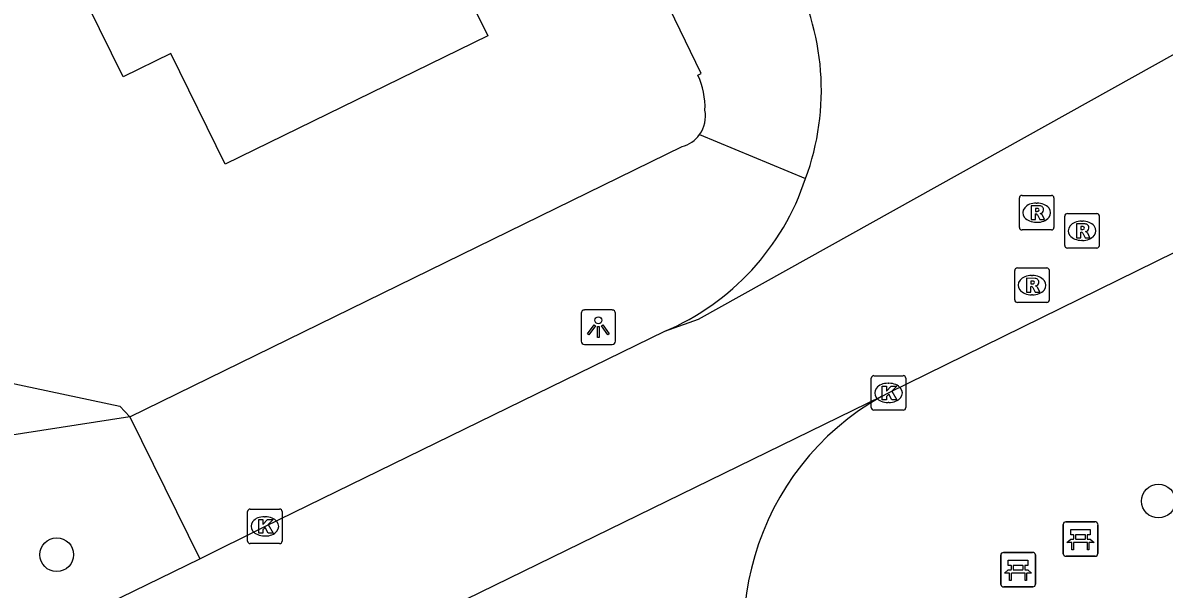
# Model space of a CAD drawing. Extents: x 160457 to 162082, y 388340 to 389736.
# Drawn here: x 160695.95 to 160729, y 389034.56 to 389050.96 of the extents above; entities that cross this region are included whole.
import ezdxf

# ---------------------------------------------------------------- set-up
doc = ezdxf.new("R2010")
doc.units = 0
for name, color, linetype in [('IMGEO_Bank', 7, 'Continuous'), ('IMGEO_Boom', 7, 'Continuous'), ('IMGEO_Groenvoorziening', 7, 'Continuous'), ('IMGEO_Kolk', 7, 'Continuous'), ('IMGEO_Lichtpunt', 7, 'Continuous'), ('IMGEO_Pand', 7, 'Continuous'), ('IMGEO_Rijbaan_lokaal_gesloten', 7, 'Continuous'), ('IMGEO_Rioolput', 7, 'Continuous'), ('IMGEO_Voetpad_open', 7, 'Continuous')]:
    doc.layers.add(name, color=color, linetype=linetype)

msp = doc.modelspace()

# ---------------------------------------------------------------- linework, layer by layer
at = {"layer": 'IMGEO_Bank'}
for p, q in [((160726.074, 389035.585), (160726.074, 389036.426)), ((160726.074, 389036.426), (160726.074, 389035.585)), ((160726.149, 389036.51), (160726.99, 389036.51)), ((160726.99, 389036.51), (160726.149, 389036.51)), ((160727.074, 389036.435), (160727.074, 389035.594)), ((160727.074, 389035.594), (160727.074, 389036.435)), ((160726.383, 389036.016), (160726.383, 389036.122)), ((160726.427, 389036.122), (160726.427, 389036.016)), ((160726.715, 389036.128), (160726.433, 389036.128)), ((160726.433, 389036.01), (160726.715, 389036.01)), ((160726.721, 389036.016), (160726.721, 389036.122)), ((160726.765, 389036.122), (160726.765, 389036.016)), ((160724.343, 389035.622), (160725.184, 389035.622)), ((160725.184, 389035.622), (160724.343, 389035.622)), ((160726.771, 389035.908), (160726.378, 389035.908)), ((160724.268, 389034.697), (160724.268, 389035.538)), ((160724.268, 389035.538), (160724.268, 389034.697)), ((160725.268, 389035.547), (160725.268, 389034.706)), ((160725.268, 389034.706), (160725.268, 389035.547)), ((160726.999, 389035.51), (160726.158, 389035.51)), ((160726.158, 389035.51), (160726.999, 389035.51)), ((160724.965, 389035.02), (160724.572, 389035.02)), ((160724.577, 389035.128), (160724.577, 389035.234)), ((160724.621, 389035.234), (160724.621, 389035.128)), ((160724.909, 389035.24), (160724.627, 389035.24)), ((160724.627, 389035.122), (160724.909, 389035.122)), ((160724.915, 389035.128), (160724.915, 389035.234)), ((160724.959, 389035.234), (160724.959, 389035.128)), ((160725.193, 389034.622), (160724.352, 389034.622)), ((160724.352, 389034.622), (160725.193, 389034.622))]:
    msp.add_line(p, q, dxfattribs=at)
for points in [[(160726.377, 389036.128), (160726.291, 389036.128), (160726.291, 389036.289), (160726.854, 389036.289), (160726.854, 389036.128), (160726.771, 389036.128)], [(160726.321, 389035.908), (160726.179, 389035.908), (160726.291, 389036.01), (160726.377, 389036.01)], [(160726.771, 389036.01), (160726.854, 389036.01), (160726.966, 389035.908), (160726.827, 389035.908)], [(160726.371, 389035.901), (160726.371, 389035.694), (160726.328, 389035.694), (160726.328, 389035.901)], [(160726.821, 389035.901), (160726.821, 389035.694), (160726.777, 389035.694), (160726.777, 389035.901)], [(160724.571, 389035.24), (160724.485, 389035.24), (160724.485, 389035.401), (160725.048, 389035.401), (160725.048, 389035.24), (160724.965, 389035.24)], [(160724.515, 389035.02), (160724.373, 389035.02), (160724.485, 389035.122), (160724.571, 389035.122)], [(160724.565, 389035.013), (160724.565, 389034.806), (160724.522, 389034.806), (160724.522, 389035.013)], [(160724.965, 389035.122), (160725.048, 389035.122), (160725.16, 389035.02), (160725.021, 389035.02)], [(160725.015, 389035.013), (160725.015, 389034.806), (160724.971, 389034.806), (160724.971, 389035.013)]]:
    msp.add_lwpolyline(points, dxfattribs=at)
for centre, radius, start, end in [((160726.152, 389036.432), 0.0779, 92.4484, 184.2845), ((160726.152, 389036.432), 0.0779, 92.4484, 184.2845), ((160726.996, 389036.432), 0.0779, 2.4484, 94.2845), ((160726.996, 389036.432), 0.0779, 2.4484, 94.2845), ((160726.376, 389036.121), 0.00671, 2.8957, 87.1043), ((160726.376, 389036.017), 0.00671, 272.8957, 357.1043), ((160726.433, 389036.121), 0.00671, 92.8957, 177.1043), ((160726.433, 389036.017), 0.00671, 182.8957, 267.1043), ((160726.715, 389036.121), 0.00671, 2.8957, 87.1043), ((160726.715, 389036.017), 0.00671, 272.8957, 357.1043), ((160726.772, 389036.121), 0.00671, 92.8957, 177.1043), ((160726.772, 389036.017), 0.00671, 182.8957, 267.1043), ((160724.346, 389035.544), 0.0779, 92.4484, 184.2845), ((160724.346, 389035.544), 0.0779, 92.4484, 184.2845), ((160725.19, 389035.544), 0.0779, 2.4484, 94.2845), ((160725.19, 389035.544), 0.0779, 2.4484, 94.2845), ((160726.321, 389035.901), 0.00671, 2.8957, 87.1043), ((160726.378, 389035.901), 0.00671, 92.8957, 177.1043), ((160726.77, 389035.901), 0.00671, 2.8957, 87.1043), ((160726.827, 389035.901), 0.00671, 92.8957, 177.1043), ((160726.152, 389035.588), 0.0779, 182.4484, 274.2845), ((160726.152, 389035.588), 0.0779, 182.4484, 274.2845), ((160726.996, 389035.588), 0.0779, 272.4484, 4.2845), ((160726.996, 389035.588), 0.0779, 272.4484, 4.2845), ((160724.515, 389035.013), 0.00671, 2.8957, 87.1043), ((160724.572, 389035.013), 0.00671, 92.8957, 177.1043), ((160724.57, 389035.233), 0.00671, 2.8957, 87.1043), ((160724.57, 389035.129), 0.00671, 272.8957, 357.1043), ((160724.627, 389035.233), 0.00671, 92.8957, 177.1043), ((160724.627, 389035.129), 0.00671, 182.8957, 267.1043), ((160724.909, 389035.233), 0.00671, 2.8957, 87.1043), ((160724.909, 389035.129), 0.00671, 272.8957, 357.1043), ((160724.966, 389035.233), 0.00671, 92.8957, 177.1043), ((160724.966, 389035.129), 0.00671, 182.8957, 267.1043), ((160724.964, 389035.013), 0.00671, 2.8957, 87.1043), ((160725.021, 389035.013), 0.00671, 92.8957, 177.1043), ((160724.346, 389034.7), 0.0779, 182.4484, 274.2845), ((160724.346, 389034.7), 0.0779, 182.4484, 274.2845), ((160725.19, 389034.7), 0.0779, 272.4484, 4.2845), ((160725.19, 389034.7), 0.0779, 272.4484, 4.2845)]:
    msp.add_arc(centre, radius, start, end, dxfattribs=at)
at = {"layer": 'IMGEO_Boom'}
for centre in [(160728.831, 389037.108), (160696.929, 389035.555)]:
    msp.add_circle(centre, 0.489, dxfattribs=at)
at = {"layer": 'IMGEO_Groenvoorziening'}
for points in [[(160677.134, 389044.454), (160698.752, 389039.86), (160699.042, 389039.553)], [(160699.042, 389039.553), (160678.648, 389036.386), (160672.353, 389034.231)]]:
    msp.add_lwpolyline(points, dxfattribs=at)
at = {"layer": 'IMGEO_Kolk'}
for p, q in [((160720.515, 389039.815), (160720.515, 389040.667)), ((160720.59, 389040.741), (160721.442, 389040.741)), ((160721.516, 389040.667), (160721.516, 389039.815)), ((160721.003, 389040.521), (160721.028, 389040.521)), ((160721.026, 389039.961), (160721.001, 389039.961)), ((160721.442, 389039.741), (160720.59, 389039.741)), ((160702.456, 389035.951), (160702.456, 389036.803)), ((160702.531, 389036.877), (160703.383, 389036.877)), ((160702.944, 389036.657), (160702.969, 389036.657)), ((160703.457, 389036.803), (160703.457, 389035.951)), ((160702.967, 389036.097), (160702.942, 389036.097)), ((160703.383, 389035.877), (160702.531, 389035.877))]:
    msp.add_line(p, q, dxfattribs=at)
for points in [[(160720.515, 389039.815), (160720.515, 389040.667)], [(160720.59, 389040.741), (160721.442, 389040.741)], [(160721.516, 389040.667), (160721.516, 389039.815)], [(160720.836, 389040.441), (160720.959, 389040.441), (160720.959, 389040.29), (160721.089, 389040.441), (160721.253, 389040.441), (160721.107, 389040.29), (160721.26, 389040.041), (160721.108, 389040.041), (160721.023, 389040.205), (160720.959, 389040.138), (160720.959, 389040.041), (160720.836, 389040.041), (160720.836, 389040.441)], [(160721.442, 389039.741), (160720.59, 389039.741)], [(160702.456, 389035.951), (160702.456, 389036.803)], [(160702.531, 389036.877), (160703.383, 389036.877)], [(160703.457, 389036.803), (160703.457, 389035.951)], [(160702.777, 389036.577), (160702.9, 389036.577), (160702.9, 389036.426), (160703.03, 389036.577), (160703.194, 389036.577), (160703.048, 389036.426), (160703.201, 389036.177), (160703.049, 389036.177), (160702.964, 389036.341), (160702.9, 389036.274), (160702.9, 389036.177), (160702.777, 389036.177), (160702.777, 389036.577)], [(160703.383, 389035.877), (160702.531, 389035.877)]]:
    msp.add_lwpolyline(points, dxfattribs=at)
for centre, start, end in [((160720.592, 389040.665), 91.552, 178.448), ((160720.592, 389040.665), 91.552, 178.448), ((160721.44, 389040.665), 1.552, 88.448), ((160721.44, 389040.665), 1.552, 88.448), ((160720.592, 389039.817), 181.552, 268.448), ((160720.592, 389039.817), 181.552, 268.448), ((160721.44, 389039.817), 271.552, 358.448), ((160721.44, 389039.817), 271.552, 358.448), ((160702.533, 389036.801), 91.552, 178.448), ((160702.533, 389036.801), 91.552, 178.448), ((160703.381, 389036.801), 1.552, 88.448), ((160703.381, 389036.801), 1.552, 88.448), ((160702.533, 389035.953), 181.552, 268.448), ((160702.533, 389035.953), 181.552, 268.448), ((160703.381, 389035.953), 271.552, 358.448), ((160703.381, 389035.953), 271.552, 358.448)]:
    msp.add_arc(centre, 0.0765, start, end, dxfattribs=at)
for centre, major_axis, ratio, start_param, end_param in [((160721.002, 389040.241), (-0.387, 0.002), 0.722429, 4.712389, 7.853982), ((160721.027, 389040.241), (-0.39, 0.002), 0.717154, 1.570796, 4.712389), ((160702.943, 389036.377), (-0.387, 0.002), 0.722429, 4.712389, 7.853982), ((160702.968, 389036.377), (-0.39, 0.002), 0.717154, 1.570796, 4.712389)]:
    msp.add_ellipse(centre, major_axis=major_axis, ratio=ratio, start_param=start_param, end_param=end_param, dxfattribs=at)
at = {"layer": 'IMGEO_Lichtpunt'}
for p, q in [((160713.017, 389042.643), (160712.209, 389042.643)), ((160713.017, 389042.643), (160712.209, 389042.643)), ((160712.115, 389042.548), (160712.115, 389041.741)), ((160712.115, 389042.548), (160712.115, 389041.741)), ((160713.111, 389041.741), (160713.111, 389042.548)), ((160713.111, 389041.741), (160713.111, 389042.548)), ((160712.209, 389041.647), (160713.017, 389041.647)), ((160712.209, 389041.647), (160713.017, 389041.647))]:
    msp.add_line(p, q, dxfattribs=at)
for points in [[(160712.489, 389042.212), (160712.528, 389042.184), (160712.34, 389041.922), (160712.302, 389041.949), (160712.489, 389042.212)], [(160712.591, 389042.164), (160712.638, 389042.164), (160712.638, 389041.842), (160712.591, 389041.842), (160712.591, 389042.164)], [(160712.701, 389042.184), (160712.739, 389042.211), (160712.926, 389041.949), (160712.887, 389041.921), (160712.701, 389042.184)]]:
    msp.add_lwpolyline(points, dxfattribs=at)
msp.add_circle((160712.614, 389042.346), 0.0994, dxfattribs=at)
for centre, start, end in [((160712.209, 389042.548), 90, 180), ((160712.209, 389042.548), 90, 180), ((160713.017, 389042.548), 0, 90), ((160713.017, 389042.548), 0, 90), ((160712.209, 389041.741), 180, 270), ((160712.209, 389041.741), 180, 270), ((160713.017, 389041.741), 270, 0), ((160713.017, 389041.741), 270, 360)]:
    msp.add_arc(centre, 0.0946, start, end, dxfattribs=at)
at = {"layer": 'IMGEO_Pand'}
msp.add_lwpolyline([(160700.731, 389056.893), (160705.219, 389059.096), (160707.239, 389054.997), (160709.412, 389050.587), (160701.805, 389046.867), (160700.23, 389050.075), (160698.85, 389049.397), (160697.83, 389051.476), (160698.313, 389051.713), (160696.734, 389054.93), (160700.731, 389056.893)], dxfattribs=at)
at = {"layer": 'IMGEO_Rijbaan_lokaal_gesloten'}
for points in [[(160714.541, 389042.026), (160715.509, 389042.373), (160733.133, 389052.205), (160733.364, 389052.405)], [(160720.813, 389040.138), (160721.015, 389040.241), (160730.422, 389044.87), (160730.639, 389044.958)], [(160701.076, 389035.437), (160702.958, 389036.375), (160714.541, 389042.026)], [(160720.813, 389040.138), (160703.377, 389031.619)], [(160677.522, 389023.953), (160682.743, 389026.507), (160701.076, 389035.437)]]:
    msp.add_lwpolyline(points, dxfattribs=at)
for centre, radius, start, end in [((160711.704, 389049.006), 7.367, 339.7023, 29.045), ((160711.686, 389048.739), 7.295, 293.0371, 341.7208), ((160724.652, 389033.315), 7.829, 119.3678, 207.8916)]:
    msp.add_arc(centre, radius, start, end, dxfattribs=at)
at = {"layer": 'IMGEO_Rioolput'}
for p, q in [((160724.806, 389045.036), (160724.806, 389045.888)), ((160724.881, 389045.962), (160725.733, 389045.962)), ((160725.807, 389045.888), (160725.807, 389045.036)), ((160725.294, 389045.742), (160725.319, 389045.742)), ((160726.119, 389044.512), (160726.119, 389045.364)), ((160726.194, 389045.438), (160727.046, 389045.438)), ((160726.607, 389045.218), (160726.632, 389045.218)), ((160727.12, 389045.364), (160727.12, 389044.512)), ((160725.733, 389044.962), (160724.881, 389044.962)), ((160725.317, 389045.182), (160725.292, 389045.182)), ((160726.63, 389044.658), (160726.605, 389044.658)), ((160727.046, 389044.438), (160726.194, 389044.438)), ((160724.671, 389042.936), (160724.671, 389043.788)), ((160724.746, 389043.862), (160725.598, 389043.862)), ((160725.159, 389043.642), (160725.184, 389043.642)), ((160725.672, 389043.788), (160725.672, 389042.936)), ((160725.182, 389043.082), (160725.157, 389043.082)), ((160725.598, 389042.862), (160724.746, 389042.862))]:
    msp.add_line(p, q, dxfattribs=at)
for points in [[(160724.806, 389045.036), (160724.806, 389045.888)], [(160724.881, 389045.962), (160725.733, 389045.962)], [(160725.807, 389045.888), (160725.807, 389045.036)], [(160725.395, 389045.66), (160725.143, 389045.662), (160725.143, 389045.262)], [(160725.321, 389045.581), (160725.267, 389045.581), (160725.267, 389045.5)], [(160725.143, 389045.262), (160725.267, 389045.262), (160725.267, 389045.424), (160725.278, 389045.424)], [(160725.267, 389045.5), (160725.319, 389045.5)], [(160725.325, 389045.395), (160725.396, 389045.262), (160725.536, 389045.262), (160725.471, 389045.388)], [(160726.119, 389044.512), (160726.119, 389045.364)], [(160726.194, 389045.438), (160727.046, 389045.438)], [(160727.12, 389045.364), (160727.12, 389044.512)], [(160725.733, 389044.962), (160724.881, 389044.962)], [(160726.708, 389045.136), (160726.456, 389045.138), (160726.456, 389044.738)], [(160726.456, 389044.738), (160726.58, 389044.738), (160726.58, 389044.9), (160726.591, 389044.9)], [(160726.634, 389045.057), (160726.58, 389045.057), (160726.58, 389044.976)], [(160726.58, 389044.976), (160726.632, 389044.976)], [(160726.638, 389044.871), (160726.709, 389044.738), (160726.849, 389044.738), (160726.784, 389044.864)], [(160727.046, 389044.438), (160726.194, 389044.438)], [(160724.671, 389042.936), (160724.671, 389043.788)], [(160724.746, 389043.862), (160725.598, 389043.862)], [(160725.26, 389043.56), (160725.008, 389043.562), (160725.008, 389043.162)], [(160725.672, 389043.788), (160725.672, 389042.936)], [(160725.008, 389043.162), (160725.132, 389043.162), (160725.132, 389043.324), (160725.143, 389043.324)], [(160725.186, 389043.481), (160725.132, 389043.481), (160725.132, 389043.4)], [(160725.132, 389043.4), (160725.184, 389043.4)], [(160725.19, 389043.295), (160725.261, 389043.162), (160725.401, 389043.162), (160725.336, 389043.288)], [(160725.598, 389042.862), (160724.746, 389042.862)]]:
    msp.add_lwpolyline(points, dxfattribs=at)
for centre, radius, start, end in [((160724.883, 389045.886), 0.0765, 91.552, 178.448), ((160724.883, 389045.886), 0.0765, 91.552, 178.448), ((160725.731, 389045.886), 0.0765, 1.552, 88.448), ((160725.731, 389045.886), 0.0765, 1.552, 88.448), ((160725.327, 389045.485), 0.0964, 77.0061, 93.1865), ((160725.341, 389045.542), 0.0378, 276.6634, 79.6772), ((160725.394, 389045.55), 0.109, 350.3612, 89.416), ((160725.392, 389045.55), 0.112, 277.5842, 350.9817), ((160725.277, 389045.371), 0.0533, 26.0293, 88.6989), ((160725.303, 389045.689), 0.19, 274.7715, 282.9687), ((160725.376, 389045.335), 0.108, 29.5134, 73.7905), ((160726.196, 389045.362), 0.0765, 91.552, 178.448), ((160726.196, 389045.362), 0.0765, 91.552, 178.448), ((160727.044, 389045.362), 0.0765, 1.552, 88.448), ((160727.044, 389045.362), 0.0765, 1.552, 88.448), ((160724.883, 389045.038), 0.0765, 181.552, 268.448), ((160724.883, 389045.038), 0.0765, 181.552, 268.448), ((160725.731, 389045.038), 0.0765, 271.552, 358.448), ((160725.731, 389045.038), 0.0765, 271.552, 358.448), ((160726.59, 389044.847), 0.0533, 26.0293, 88.6989), ((160726.616, 389045.165), 0.19, 274.7715, 282.9687), ((160726.64, 389044.961), 0.0964, 77.0061, 93.1865), ((160726.654, 389045.018), 0.0378, 276.6634, 79.6772), ((160726.707, 389045.026), 0.109, 350.3612, 89.416), ((160726.705, 389045.026), 0.112, 277.5842, 350.9817), ((160726.689, 389044.811), 0.108, 29.5134, 73.7905), ((160726.196, 389044.514), 0.0765, 181.552, 268.448), ((160726.196, 389044.514), 0.0765, 181.552, 268.448), ((160727.044, 389044.514), 0.0765, 271.552, 358.448), ((160727.044, 389044.514), 0.0765, 271.552, 358.448), ((160724.748, 389043.786), 0.0765, 91.552, 178.448), ((160724.748, 389043.786), 0.0765, 91.552, 178.448), ((160725.259, 389043.45), 0.109, 350.3612, 89.416), ((160725.596, 389043.786), 0.0765, 1.552, 88.448), ((160725.596, 389043.786), 0.0765, 1.552, 88.448), ((160725.142, 389043.271), 0.0533, 26.0293, 88.6989), ((160725.168, 389043.589), 0.19, 274.7715, 282.9687), ((160725.192, 389043.385), 0.0964, 77.0061, 93.1865), ((160725.206, 389043.442), 0.0378, 276.6634, 79.6772), ((160725.257, 389043.45), 0.112, 277.5842, 350.9817), ((160725.241, 389043.235), 0.108, 29.5134, 73.7905), ((160724.748, 389042.938), 0.0765, 181.552, 268.448), ((160724.748, 389042.938), 0.0765, 181.552, 268.448), ((160725.596, 389042.938), 0.0765, 271.552, 358.448), ((160725.596, 389042.938), 0.0765, 271.552, 358.448)]:
    msp.add_arc(centre, radius, start, end, dxfattribs=at)
for centre, major_axis, ratio, start_param, end_param in [((160725.293, 389045.462), (-0.387, 0.002), 0.722429, 4.712389, 7.853982), ((160725.318, 389045.462), (-0.39, 0.002), 0.717154, 1.570796, 4.712389), ((160726.606, 389044.938), (-0.387, 0.002), 0.722429, 4.712389, 7.853982), ((160726.631, 389044.938), (-0.39, 0.002), 0.717154, 1.570796, 4.712389), ((160725.158, 389043.362), (-0.387, 0.002), 0.722429, 4.712389, 7.853982), ((160725.183, 389043.362), (-0.39, 0.002), 0.717154, 1.570796, 4.712389)]:
    msp.add_ellipse(centre, major_axis=major_axis, ratio=ratio, start_param=start_param, end_param=end_param, dxfattribs=at)
at = {"layer": 'IMGEO_Voetpad_open'}
for points in [[(160715.497, 389049.443), (160715.59, 389049.493), (160705.696, 389069.922), (160703.712, 389073.937), (160701.581, 389078.055), (160687.433, 389104.792), (160673.051, 389131.978), (160665.928, 389145.4), (160655.489, 389165.053), (160655.393, 389165.23)], [(160715.545, 389047.725), (160718.613, 389046.451)], [(160699.042, 389039.553), (160715.037, 389047.378)], [(160699.042, 389039.553), (160701.076, 389035.437)]]:
    msp.add_lwpolyline(points, dxfattribs=at)
for centre, radius, start, end in [((160713.47, 389048.508), 2.232, 357.956, 24.7724), ((160714.814, 389048.256), 0.903, 324.0036, 10.9733), ((160714.809, 389048.257), 0.908, 284.5423, 324.1294)]:
    msp.add_arc(centre, radius, start, end, dxfattribs=at)

doc.saveas('drawing.dxf')
